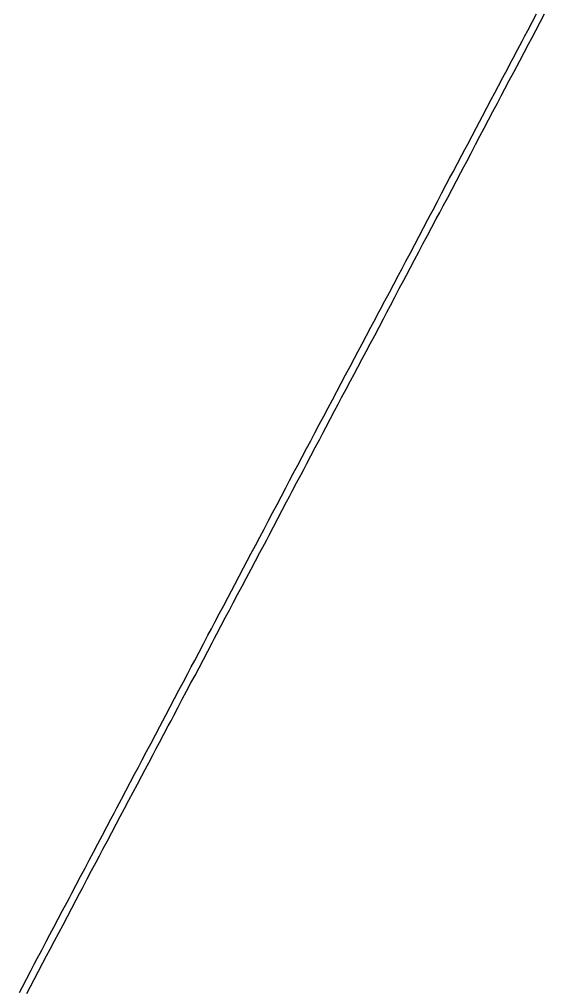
# Model space of a CAD drawing. Extents: x 0 to 34, y 0 to 22.
# Drawn here: x 5.5671 to 5.655, y 20.1333 to 20.2954 of the extents above; entities that cross this region are included whole.
import ezdxf

# ---------------------------------------------------------------- set-up
doc = ezdxf.new("R2010")
doc.units = 0
doc.layers.add('GM_X_Interstate_Route', color=7, linetype='Continuous')

msp = doc.modelspace()

# ---------------------------------------------------------------- linework, layer by layer
at = {"layer": 'GM_X_Interstate_Route'}
for points in [[(5.567064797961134, 20.132471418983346), (5.567562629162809, 20.133415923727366), (5.568300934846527, 20.134815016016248), (5.569039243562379, 20.136214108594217), (5.569556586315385, 20.137193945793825), (5.570073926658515, 20.13817378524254), (5.570811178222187, 20.139573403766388), (5.571548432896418, 20.140973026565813), (5.572185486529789, 20.14218279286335), (5.5728225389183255, 20.14339203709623), (5.573565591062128, 20.144789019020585), (5.574308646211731, 20.146186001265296), (5.5750517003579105, 20.147582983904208), (5.575450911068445, 20.148333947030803), (5.57585065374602, 20.149084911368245), (5.576587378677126, 20.15048505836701), (5.5773241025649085, 20.15188520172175), (5.578060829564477, 20.15328534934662), (5.578769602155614, 20.154631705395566), (5.579478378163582, 20.155978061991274), (5.580219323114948, 20.157376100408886), (5.580960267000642, 20.15877413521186), (5.581701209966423, 20.160172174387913), (5.5824421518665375, 20.161570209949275), (5.582927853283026, 20.16248571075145), (5.583413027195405, 20.16340121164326), (5.58415239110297, 20.164799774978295), (5.584892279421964, 20.166198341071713), (5.585631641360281, 20.1675969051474), (5.5863715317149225, 20.168995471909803), (5.587005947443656, 20.170195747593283), (5.587640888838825, 20.17139602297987), (5.588377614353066, 20.172796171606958), (5.589114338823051, 20.17419631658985), (5.58985106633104, 20.17559646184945), (5.590587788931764, 20.17699661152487), (5.591081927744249, 20.177935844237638), (5.591575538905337, 20.178875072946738), (5.592315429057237, 20.180273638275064), (5.59305531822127, 20.18167220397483), (5.593794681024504, 20.183070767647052), (5.594534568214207, 20.18446933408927), (5.595273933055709, 20.185867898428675), (5.595852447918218, 20.186962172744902), (5.5964314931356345, 20.188056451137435), (5.597168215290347, 20.18945659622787), (5.597904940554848, 20.190856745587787), (5.598641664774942, 20.19225689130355), (5.59921807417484, 20.193351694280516), (5.599793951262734, 20.19444650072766), (5.600537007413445, 20.195842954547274), (5.601280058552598, 20.197239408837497), (5.6020231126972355, 20.198635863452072), (5.602582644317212, 20.199687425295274), (5.603142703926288, 20.200739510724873), (5.603875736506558, 20.20214123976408), (5.604608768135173, 20.203542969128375), (5.605229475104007, 20.204729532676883), (5.605849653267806, 20.20591609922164), (5.606590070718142, 20.207314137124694), (5.607330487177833, 20.208712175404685), (5.608033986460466, 20.210041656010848), (5.608738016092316, 20.211371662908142), (5.609475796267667, 20.212771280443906), (5.610213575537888, 20.21417090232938), (5.610951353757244, 20.21557052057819), (5.611689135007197, 20.21697013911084), (5.612313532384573, 20.218154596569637), (5.6129379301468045, 20.219339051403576), (5.61368098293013, 20.220736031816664), (5.6144240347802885, 20.222133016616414), (5.615167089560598, 20.223529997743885), (5.615859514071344, 20.224832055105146), (5.616551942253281, 20.226134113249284), (5.617290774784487, 20.227533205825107), (5.618029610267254, 20.22893229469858), (5.618768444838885, 20.23033138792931), (5.619495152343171, 20.231707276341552), (5.620221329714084, 20.233083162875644), (5.620964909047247, 20.234479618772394), (5.621708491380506, 20.235876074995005), (5.622452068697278, 20.237272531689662), (5.623195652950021, 20.238668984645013), (5.623829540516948, 20.239859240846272), (5.624463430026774, 20.241050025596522), (5.625202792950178, 20.24244859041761), (5.625942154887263, 20.24384715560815), (5.626681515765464, 20.245245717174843), (5.62711447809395, 20.24606418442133), (5.627546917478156, 20.246882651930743), (5.628288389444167, 20.248280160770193), (5.629029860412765, 20.24967766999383), (5.629771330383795, 20.25107517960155), (5.630544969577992, 20.25253333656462), (5.630545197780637, 20.252533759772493), (5.631157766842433, 20.253688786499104), (5.631802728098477, 20.25490541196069), (5.6325399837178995, 20.256305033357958), (5.633277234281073, 20.257704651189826), (5.634014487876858, 20.259104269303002), (5.634751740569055, 20.260503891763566), (5.635488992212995, 20.26190351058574), (5.635912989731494, 20.262709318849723), (5.636337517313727, 20.26351460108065), (5.637075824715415, 20.264914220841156), (5.637814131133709, 20.266313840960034), (5.638552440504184, 20.26771345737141), (5.639119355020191, 20.268788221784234), (5.63968626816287, 20.269863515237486), (5.640427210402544, 20.271261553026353), (5.641168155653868, 20.272659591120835), (5.641654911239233, 20.273577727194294), (5.642141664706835, 20.274495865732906), (5.642879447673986, 20.275895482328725), (5.643617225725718, 20.277295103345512), (5.644107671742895, 20.27822589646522), (5.644597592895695, 20.279156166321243), (5.645343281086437, 20.28055156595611), (5.6460889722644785, 20.28194696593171), (5.646703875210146, 20.283098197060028), (5.647318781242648, 20.284248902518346), (5.648056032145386, 20.28564851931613), (5.648793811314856, 20.287048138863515), (5.649284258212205, 20.287978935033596), (5.649774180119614, 20.28890919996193), (5.650510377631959, 20.290309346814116), (5.651246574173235, 20.291709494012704), (5.651724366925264, 20.292618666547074), (5.65220215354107, 20.29352783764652), (5.652940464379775, 20.29492693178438), (5.653679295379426, 20.296326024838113)], [(5.568289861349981, 20.132275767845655), (5.568904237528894, 20.133454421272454), (5.569519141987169, 20.134632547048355), (5.570264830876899, 20.136027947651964), (5.5710105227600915, 20.137423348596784), (5.571625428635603, 20.138574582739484), (5.572240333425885, 20.13972528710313), (5.5729765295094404, 20.141125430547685), (5.573675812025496, 20.14245544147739), (5.574375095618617, 20.143785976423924), (5.575114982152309, 20.145184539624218), (5.575854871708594, 20.146583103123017), (5.576594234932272, 20.14798166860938), (5.57714480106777, 20.149023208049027), (5.577695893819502, 20.15006474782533), (5.578434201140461, 20.15146437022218), (5.579171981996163, 20.152863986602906), (5.579910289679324, 20.154263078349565), (5.580484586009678, 20.15535208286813), (5.581058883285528, 20.156441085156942), (5.581799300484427, 20.157839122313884), (5.582539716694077, 20.15923715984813), (5.583280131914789, 20.160635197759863), (5.583969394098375, 20.161936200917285), (5.584658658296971, 20.16323667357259), (5.585400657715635, 20.164634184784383), (5.586111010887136, 20.165972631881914), (5.586821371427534, 20.167311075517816), (5.587565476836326, 20.168707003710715), (5.5881492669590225, 20.169801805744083), (5.588733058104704, 20.170896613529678), (5.5894676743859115, 20.172297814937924), (5.589992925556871, 20.17329927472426), (5.590518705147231, 20.17430126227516), (5.591260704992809, 20.17569877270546), (5.5920027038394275, 20.177096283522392), (5.592460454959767, 20.177959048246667), (5.5929187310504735, 20.178822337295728), (5.593652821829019, 20.180223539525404), (5.594353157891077, 20.18155987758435), (5.595053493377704, 20.182896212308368), (5.595802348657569, 20.184290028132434), (5.5964815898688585, 20.185553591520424), (5.597160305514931, 20.186817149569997), (5.597892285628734, 20.188219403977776), (5.598624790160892, 20.189621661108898), (5.599356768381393, 20.191023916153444), (5.599744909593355, 20.19176697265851), (5.600132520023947, 20.192510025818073), (5.60087135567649, 20.19390911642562), (5.601610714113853, 20.19530768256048), (5.602238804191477, 20.196496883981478), (5.602867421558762, 20.197686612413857), (5.603609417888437, 20.199084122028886), (5.604350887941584, 20.200481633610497), (5.605092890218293, 20.201879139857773), (5.6054799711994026, 20.202608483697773), (5.605867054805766, 20.203337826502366), (5.60661011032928, 20.20473427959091), (5.6073531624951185, 20.206131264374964), (5.608096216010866, 20.20752771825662), (5.608488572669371, 20.208265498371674), (5.608880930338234, 20.20900275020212), (5.609616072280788, 20.21040395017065), (5.610351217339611, 20.21180515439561), (5.611086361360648, 20.213206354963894), (5.611821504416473, 20.21460755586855), (5.612283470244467, 20.215488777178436), (5.612745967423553, 20.216369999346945), (5.6134895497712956, 20.21776645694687), (5.614233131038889, 20.219162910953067), (5.614696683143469, 20.22003358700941), (5.61516023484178, 20.2209047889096), (5.615894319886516, 20.222305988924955), (5.6166284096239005, 20.2237077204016), (5.6173624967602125, 20.225108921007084), (5.617872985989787, 20.226083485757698), (5.618383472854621, 20.2270580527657), (5.61912335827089, 20.228456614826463), (5.619863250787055, 20.22985518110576), (5.620449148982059, 20.230961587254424), (5.62103452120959, 20.232067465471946), (5.621777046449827, 20.233464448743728), (5.6225195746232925, 20.234861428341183), (5.6231234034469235, 20.235996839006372), (5.623727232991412, 20.237132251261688), (5.624473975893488, 20.23852712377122), (5.625153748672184, 20.239797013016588), (5.625834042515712, 20.241066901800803), (5.626569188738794, 20.242467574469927), (5.627304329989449, 20.24386824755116), (5.628039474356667, 20.245268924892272), (5.6286253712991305, 20.246384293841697), (5.629210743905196, 20.24749966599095), (5.629950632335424, 20.248898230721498), (5.630690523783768, 20.250296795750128), (5.6314304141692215, 20.251695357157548), (5.631873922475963, 20.252533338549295), (5.631874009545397, 20.25253349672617), (5.63250359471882, 20.253722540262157), (5.633239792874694, 20.2551226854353), (5.63393960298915, 20.256452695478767), (5.63463888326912, 20.257782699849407), (5.635386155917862, 20.259177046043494), (5.636133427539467, 20.26057139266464), (5.636881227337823, 20.261965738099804), (5.637469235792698, 20.263062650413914), (5.638057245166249, 20.26415956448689), (5.638793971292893, 20.265559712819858), (5.639530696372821, 20.26695985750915), (5.640267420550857, 20.268360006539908), (5.641004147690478, 20.269760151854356), (5.6414914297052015, 20.270685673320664), (5.641978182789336, 20.27161066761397), (5.642717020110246, 20.273009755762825), (5.6434558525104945, 20.274408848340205), (5.6441946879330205, 20.275807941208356), (5.644921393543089, 20.277183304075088), (5.645647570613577, 20.27855919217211), (5.646382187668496, 20.27996039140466), (5.647116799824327, 20.281361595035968), (5.64774278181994, 20.282555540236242), (5.648368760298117, 20.28374949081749), (5.649112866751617, 20.285145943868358), (5.649856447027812, 20.286542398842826), (5.650361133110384, 20.287490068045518), (5.650866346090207, 20.288437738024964), (5.651610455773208, 20.28983419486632), (5.652354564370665, 20.291230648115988), (5.652963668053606, 20.29237397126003), (5.653572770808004, 20.29351676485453), (5.654301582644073, 20.294921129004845), (5.655030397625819, 20.296325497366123)]]:
    msp.add_lwpolyline(points, dxfattribs=at)

doc.saveas('drawing.dxf')
